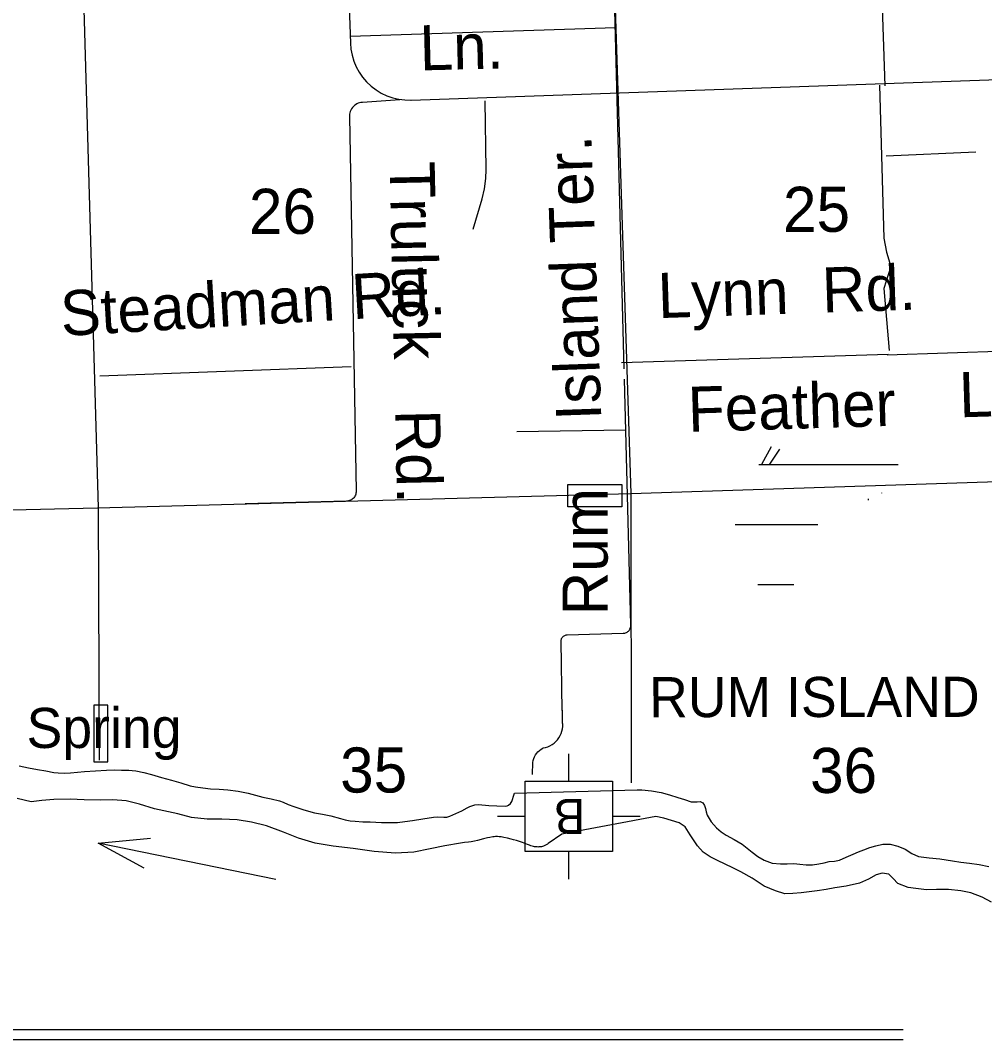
# Model space of a CAD drawing. Extents: x 2480962 to 2688785, y 277103 to 599240.
# Drawn here: x 2541098 to 2550722, y 305468 to 315634 of the extents above; entities that cross this region are included whole.
import ezdxf

# ---------------------------------------------------------------- set-up
doc = ezdxf.new("R2010")
doc.units = 0
for name, color, linetype in [('County Routes Highway Center Lines', 7, 'Continuous'), ('Culture', 7, 'Continuous'), ('Geographic Features Text', 7, 'Continuous'), ('Lakes and Ponds', 7, 'Continuous'), ('Level 31', 7, 'Continuous'), ('Level 42', 7, 'Continuous'), ('Local Roads Improved', 7, 'Continuous'), ('Local Roads Paved', 7, 'Continuous'), ('Local Roads Related Text', 7, 'Continuous'), ('Local Roads Unimproved', 7, 'Continuous'), ('Map Border', 7, 'Continuous'), ('Narrow River Creek and Branch and Slough', 7, 'Continuous'), ('Section Lines', 7, 'Continuous'), ('Section Numbers', 7, 'Continuous'), ('Swamps', 7, 'Continuous'), ('Uninventoried Roads and Features', 7, 'Continuous'), ('Wide Rivers and Canals Text', 7, 'Continuous')]:
    doc.layers.add(name, color=color, linetype=linetype)

msp = doc.modelspace()

# ---------------------------------------------------------------- linework, layer by layer
at = {"layer": 'County Routes Highway Center Lines'}
for p, q in [((2544342.359, 316993.033), (2544391.551, 315408.247)), ((2544998.548, 314840.001), (2552909.571, 315116.251))]:
    msp.add_line(p, q, dxfattribs=at)
msp.add_lwpolyline([(2544391.551, 315408.247), (2544396.667, 315347.037), (2544408.154, 315286.697), (2544425.884, 315227.89), (2544449.665, 315171.256), (2544479.234, 315117.42), (2544514.269, 315066.969), (2544554.386, 315020.457), (2544599.145, 314978.394), (2544648.056, 314941.239), (2544700.582, 314909.401), (2544756.148, 314883.228), (2544814.147, 314863.006), (2544873.941, 314848.957), (2544934.876, 314841.237), (2544996.284, 314839.927), (2544998.548, 314840.001)], dxfattribs=at)
at = {"layer": 'Culture'}
for p, q in [((2546572.296, 308044.93), (2546572.296, 308319.931)), ((2546135.782, 307694.259), (2545860.798, 307694.259)), ((2547283.811, 307694.259), (2547008.811, 307694.259)), ((2546572.296, 307068.589), (2546572.296, 307343.589))]:
    msp.add_line(p, q, dxfattribs=at)
msp.add_lwpolyline([(2547008.811, 307343.589), (2546135.782, 307343.589), (2546135.782, 308044.93), (2547008.811, 308044.93)], close=True, dxfattribs=at)
at = {"layer": 'Lakes and Ponds'}
for points in [[(2541087.994, 308198.741), (2541179.105, 308179.223), (2541270.627, 308162.405), (2541351.7, 308147.469), (2541433.153, 308133.89), (2541474.611, 308129.151), (2541537.073, 308126.845), (2541599.457, 308129.435), (2541669.511, 308135.079), (2541739.57, 308140.754), (2541848.634, 308149.164), (2541957.76, 308156.805), (2542032.85, 308157.981), (2542108.002, 308156.205), (2542179.247, 308155.698), (2542214.818, 308153.973), (2542250.29, 308149.525), (2542329.152, 308131.895), (2542406.903, 308110.944), (2542507.381, 308084.017), (2542607.734, 308056.757), (2542700.953, 308028.35), (2542794.563, 308000.437), (2542844.667, 307989.345), (2542920.692, 307978.182), (2542997.169, 307970.294), (2543083.381, 307965.397), (2543169.539, 307959.89), (2543271.38, 307946.02), (2543372.182, 307925.741), (2543444.584, 307906.565), (2543516.777, 307887.048), (2543600.172, 307868.202), (2543683.405, 307848.559), (2543719.708, 307836.237), (2543772.631, 307813.235), (2543826.169, 307791.829), (2543928.944, 307759.376), (2544033.066, 307731.693), (2544114.334, 307715.157), (2544195.632, 307699.173), (2544292.557, 307673.245), (2544341.083, 307660.39), (2544390.397, 307650.936), (2544440.392, 307645.526), (2544515.566, 307641.399), (2544590.827, 307638.792), (2544701.043, 307634.205), (2544811.231, 307632.84), (2544861.392, 307635.197), (2544936.444, 307642.84), (2545011.355, 307652.728), (2545116.486, 307669.393), (2545221.363, 307686.723), (2545262.143, 307688.601), (2545324.049, 307686.161), (2545354.324, 307688.314), (2545383.527, 307696.246), (2545443.86, 307723.186), (2545503.191, 307751.421), (2545557.774, 307779.392), (2545585.505, 307792.912), (2545614.862, 307804.52), (2545634.443, 307809.561), (2545668.954, 307812.377), (2545773.115, 307803.995), (2545854.289, 307800.186), (2545935.433, 307797.502), (2545955.549, 307801.025), (2545969.924, 307807.601), (2545988.932, 307822.578), (2546003.113, 307842.181), (2546011.586, 307863.111), (2546019.451, 307895.089), (2546028.351, 307926.508), (2547255.367, 307960.938)], [(2547255.367, 307960.938), (2547302.051, 307958.419), (2547397.746, 307948.75), (2547492.6, 307932.166), (2547577.444, 307909.306), (2547661.327, 307883.687), (2547727.72, 307862.471), (2547793.942, 307840.877), (2547852.172, 307841.464), (2547881.342, 307841.681), (2547908.226, 307829.931), (2547925.766, 307803.819), (2547934.798, 307774.117), (2547943.353, 307739.921), (2547953.474, 307706.218), (2547993.374, 307638.858), (2548046.811, 307580.952), (2548093.926, 307542.128), (2548143.66, 307507.775), (2548222.941, 307464.381), (2548300.75, 307419.143), (2548351.507, 307379.075), (2548401.681, 307337.996), (2548458.855, 307295.398), (2548520.638, 307257.017), (2548600.41, 307229.399), (2548683.241, 307220.494), (2548750.395, 307222.262), (2548817.42, 307223.748), (2548878.578, 307216.865), (2548939.735, 307210.875), (2549003.819, 307212.31), (2549067.85, 307220.079), (2549120.013, 307231.365), (2549171.794, 307243.073), (2549222.15, 307248.831), (2549271.81, 307258.022), (2549341.162, 307287.65), (2549409.442, 307319.372), (2549462.195, 307341.106), (2549515.199, 307362.405), (2549574.593, 307383.273), (2549635.015, 307401.565), (2549706.866, 307417.745), (2549779.077, 307418.927), (2549855.457, 307398.329), (2549929.815, 307366.275), (2549994.17, 307325.997), (2550060.714, 307293.416), (2550166.861, 307281.037), (2550273.257, 307271.374), (2550336.42, 307260.729), (2550399.655, 307250.53), (2550485.858, 307239.149), (2550572.139, 307228.113), (2550667.749, 307213.182), (2550762.764, 307193.854)], [(2545490.237, 307428.95), (2545336.256, 307401.484), (2545188.322, 307370.071), (2545026.367, 307338.527), (2544842.17, 307328.799), (2544627.699, 307342.814), (2544421.089, 307372.92), (2544220.524, 307399.079), (2544041.973, 307427.445), (2543875.25, 307475.943), (2543724.436, 307536.603), (2543555.576, 307599.097), (2543404.972, 307637.734), (2543262.533, 307660.431), (2543108.227, 307667), (2542961.992, 307667.637), (2542805.607, 307682.195), (2542671.046, 307718.98), (2542436.183, 307770.846), (2542287.506, 307817.511), (2542153.002, 307848.29), (2542020.691, 307859.069), (2541896.507, 307857.909), (2541736.231, 307860.418), (2541593.962, 307865.096), (2541433.744, 307861.599), (2541311.638, 307852.45), (2541205.577, 307841.449), (2541065.063, 307872.173)], [(2550790.66, 306839.145), (2550696.025, 306890.319), (2550583.438, 306933.316), (2550485.102, 306952.419), (2550362.787, 306965.293), (2550242.61, 306964.171), (2550140.477, 306961.216), (2550036.188, 306974.257), (2549957.959, 306985.541), (2549855.406, 307026.629), (2549808.88, 307074.247), (2549766.398, 307117.899), (2549700.185, 307129.293), (2549638.265, 307110.696), (2549562.534, 307069.945), (2549472.801, 307027.062), (2549340.871, 306997.8), (2549226.835, 306982.721), (2549138.933, 306966.509), (2549050.86, 306951.045), (2548970.893, 306941.546), (2548890.775, 306933.534), (2548808.633, 306924.118), (2548726.626, 306921.991), (2548634.185, 306953.163), (2548521.56, 307000.164), (2548400.638, 307077.12), (2548289.845, 307142.158), (2548210.502, 307180.782), (2548130.867, 307218.759), (2548057.265, 307254.743), (2547983.945, 307291.469), (2547913.421, 307339.072), (2547856.689, 307402.402), (2547783.534, 307511.839), (2547732.715, 307589.45), (2547672.39, 307631.706), (2547597.887, 307654.264), (2547519.194, 307678.305), (2547439.252, 307694.828), (2546501.602, 307517.711)], [(2546501.602, 307517.711), (2546366.489, 307425.836), (2546358.076, 307418.207), (2546351.024, 307413.733), (2546344.728, 307410.093), (2546333.444, 307404.364), (2546324.776, 307400.623), (2546318.168, 307398.142), (2546308.098, 307394.958), (2546297.854, 307392.44), (2546291.464, 307391.243), (2546285.408, 307390.372), (2546273.917, 307389.368), (2546263.76, 307389.13), (2546254.828, 307389.386), (2546247.003, 307389.948), (2546240.164, 307390.687), (2546228.255, 307392.503), (2546219.407, 307394.276), (2546206.339, 307397.545), (2546193.604, 307401.478), (2546180.708, 307406.061), (2546158.365, 307414.786), (2546124.969, 307428.34), (2546108.128, 307434.752), (2546091.072, 307440.564), (2546049.821, 307453.213), (2546018.762, 307462.148), (2545995.363, 307468.472), (2545960.042, 307477.253), (2545924.386, 307485.059), (2545910.484, 307487.627), (2545898.226, 307489.472), (2545887.449, 307490.759), (2545877.994, 307491.623), (2545861.431, 307492.517), (2545849.024, 307492.647), (2545839.745, 307492.424), (2545825.895, 307491.555), (2545812.162, 307490.018), (2545785.297, 307485.521), (2545761.91, 307480.519), (2545721.138, 307470.262), (2545659.99, 307454.218), (2545629.247, 307447.297), (2545613.797, 307444.395), (2545598.283, 307441.971), (2545571.31, 307438.664), (2545530.7, 307434.34), (2545510.427, 307431.907), (2545490.237, 307428.95)]]:
    msp.add_lwpolyline(points, dxfattribs=at)
at = {"layer": 'Level 31'}
for points in [[(2546562.245, 311006.591), (2547100.323, 311006.591), (2547100.323, 310781.201), (2546562.245, 310781.201)], [(2541832.166, 308239.304), (2541969.814, 308239.304), (2541969.814, 308802.779), (2541832.166, 308802.779)]]:
    msp.add_lwpolyline(points, close=True, dxfattribs=at)
at = {"layer": 'Local Roads Improved'}
for p, q in [((2549439.296, 323771.089), (2549726.412, 314980.892)), ((2547125.398, 312159.684), (2547022.823, 316093.408)), ((2547037.334, 315559.235), (2544390.809, 315472.902)), ((2544886.988, 314840.489), (2544512.444, 314816.365)), ((2545747.216, 314147.844), (2545738.317, 314832.722)), ((2544381.955, 314674.66), (2544449.308, 310939.034)), ((2545616.611, 313551.34), (2545706.336, 313853.308)), ((2547099.001, 312221.626), (2549758.979, 312304.298)), ((2544399.82, 312180.213), (2541890.732, 312084.527)), ((2547192.04, 309604.024), (2547128.109, 312055.726)), ((2547136.324, 311547.245), (2546052.898, 311529.271)), ((2544353.719, 310839.074), (2543342.191, 310812.105)), ((2546556.624, 309506.055), (2547113.428, 309521.121)), ((2546504.69, 308750.035), (2546494.957, 309441.797))]:
    msp.add_line(p, q, dxfattribs=at)
for points in [[(2549671.14, 314988.663), (2549715.265, 313461.942), (2549741.739, 313320.742), (2549785.864, 313179.542), (2549715.265, 312958.918), (2549768.214, 312341.169)], [(2544512.444, 314816.365), (2544497.944, 314814.665), (2544483.701, 314811.459), (2544469.871, 314806.782), (2544456.606, 314800.685), (2544444.051, 314793.234), (2544432.343, 314784.512), (2544421.611, 314774.614), (2544411.973, 314763.649), (2544403.534, 314751.736), (2544396.386, 314739.006), (2544390.608, 314725.599), (2544386.262, 314711.66), (2544383.398, 314697.345), (2544382.046, 314682.809), (2544381.955, 314674.66)], [(2545706.336, 313853.308), (2545730.587, 313953.944), (2545744.185, 314056.563), (2545747.216, 314147.844)], [(2544449.308, 310939.034), (2544448.955, 310928.759), (2544447.53, 310918.577), (2544445.048, 310908.599), (2544441.539, 310898.936), (2544437.037, 310889.693), (2544431.594, 310880.971), (2544425.268, 310872.865), (2544418.131, 310865.465), (2544410.259, 310858.853), (2544401.739, 310853.098), (2544392.664, 310848.266), (2544383.133, 310844.41), (2544373.252, 310841.569), (2544363.128, 310839.778), (2544353.719, 310839.074)], [(2547113.428, 309521.121), (2547121.862, 309521.792), (2547130.179, 309523.341), (2547138.288, 309525.751), (2547146.101, 309528.995), (2547153.533, 309533.039), (2547160.501, 309537.837), (2547166.929, 309543.336), (2547172.748, 309549.479), (2547177.892, 309556.195), (2547182.306, 309563.412), (2547185.942, 309571.051), (2547188.758, 309579.028), (2547190.726, 309587.257), (2547191.823, 309595.646), (2547192.04, 309604.024)], [(2546494.957, 309441.797), (2546495.211, 309448.427), (2546496.156, 309454.994), (2546497.783, 309461.428), (2546500.074, 309467.655), (2546503.002, 309473.608), (2546506.538, 309479.223), (2546510.64, 309484.437), (2546515.265, 309489.195), (2546520.362, 309493.443), (2546525.876, 309497.134), (2546531.744, 309500.229), (2546537.904, 309502.693), (2546544.288, 309504.501), (2546550.826, 309505.631), (2546556.624, 309506.055)]]:
    msp.add_lwpolyline(points, dxfattribs=at)
at = {"layer": 'Local Roads Paved'}
for p, q in [((2546510.454, 308621.991), (2546510.376, 308753.972)), ((2546210.241, 308113.443), (2546213.855, 308232.862))]:
    msp.add_line(p, q, dxfattribs=at)
for points in [[(2546315.107, 308377.615), (2546338.769, 308382.519), (2546361.789, 308389.869), (2546383.915, 308399.586), (2546404.904, 308411.561), (2546424.526, 308425.665), (2546442.567, 308441.743), (2546458.827, 308459.619), (2546473.131, 308479.095), (2546485.32, 308499.961), (2546495.262, 308521.987), (2546502.846, 308544.931), (2546507.992, 308568.542), (2546510.64, 308592.561), (2546510.764, 308616.727), (2546510.454, 308621.991)], [(2546213.855, 308232.862), (2546217.447, 308252.491), (2546223.072, 308271.638), (2546230.668, 308290.09), (2546240.151, 308307.649), (2546251.416, 308324.12), (2546264.342, 308339.323), (2546278.787, 308353.092), (2546294.591, 308365.275), (2546311.582, 308375.739), (2546315.107, 308377.615)]]:
    msp.add_lwpolyline(points, dxfattribs=at)
at = {"layer": 'Local Roads Unimproved'}
for p, q in [((2549738.036, 314284.504), (2550633.281, 314321.51)), ((2549747.578, 312297.162), (2551650.657, 312360.952))]:
    msp.add_line(p, q, dxfattribs=at)
at = {"layer": 'Map Border'}
for p, q in [((2498532.808, 305568.157), (2549907.342, 305569.619)), ((2498432.808, 305468.152), (2549907.37, 305469.617))]:
    msp.add_line(p, q, dxfattribs=at)
at = {"layer": 'Narrow River Creek and Branch and Slough'}
for points in [[(2541087.994, 308198.741), (2541179.105, 308179.223), (2541270.627, 308162.405), (2541351.7, 308147.469), (2541433.153, 308133.89), (2541474.611, 308129.151), (2541537.073, 308126.845), (2541599.457, 308129.435), (2541669.511, 308135.079), (2541739.57, 308140.754), (2541848.634, 308149.164), (2541957.76, 308156.805), (2542032.85, 308157.981), (2542108.002, 308156.205), (2542179.247, 308155.698), (2542214.818, 308153.973), (2542250.29, 308149.525), (2542329.152, 308131.895), (2542406.903, 308110.944), (2542507.381, 308084.017), (2542607.734, 308056.757), (2542700.953, 308028.35), (2542794.563, 308000.437), (2542844.667, 307989.345), (2542920.692, 307978.182), (2542997.169, 307970.294), (2543083.381, 307965.397), (2543169.539, 307959.89), (2543271.38, 307946.02), (2543372.182, 307925.741), (2543444.584, 307906.565), (2543516.777, 307887.048), (2543600.172, 307868.202), (2543683.405, 307848.559), (2543719.708, 307836.237), (2543772.631, 307813.235), (2543826.169, 307791.829), (2543928.944, 307759.376), (2544033.066, 307731.693), (2544114.334, 307715.157), (2544195.632, 307699.173), (2544292.557, 307673.245), (2544341.083, 307660.39), (2544390.397, 307650.936), (2544440.392, 307645.526), (2544515.566, 307641.399), (2544590.827, 307638.792), (2544701.043, 307634.205), (2544811.231, 307632.84), (2544861.392, 307635.197), (2544936.444, 307642.84), (2545011.355, 307652.728), (2545116.486, 307669.393), (2545221.363, 307686.723), (2545262.143, 307688.601), (2545324.049, 307686.161), (2545354.324, 307688.314), (2545383.527, 307696.246), (2545443.86, 307723.186), (2545503.191, 307751.421), (2545557.774, 307779.392), (2545585.505, 307792.912), (2545614.862, 307804.52), (2545634.443, 307809.561), (2545668.954, 307812.377), (2545773.115, 307803.995), (2545854.289, 307800.186), (2545935.433, 307797.502), (2545955.549, 307801.025), (2545969.924, 307807.601), (2545988.932, 307822.578), (2546003.113, 307842.181), (2546011.586, 307863.111), (2546019.451, 307895.089), (2546028.351, 307926.508), (2547255.367, 307960.938)], [(2547255.367, 307960.938), (2547302.051, 307958.419), (2547397.746, 307948.75), (2547492.6, 307932.166), (2547577.444, 307909.306), (2547661.327, 307883.687), (2547727.72, 307862.471), (2547793.942, 307840.877), (2547852.172, 307841.464), (2547881.342, 307841.681), (2547908.226, 307829.931), (2547925.766, 307803.819), (2547934.798, 307774.117), (2547943.353, 307739.921), (2547953.474, 307706.218), (2547993.374, 307638.858), (2548046.811, 307580.952), (2548093.926, 307542.128), (2548143.66, 307507.775), (2548222.941, 307464.381), (2548300.75, 307419.143), (2548351.507, 307379.075), (2548401.681, 307337.996), (2548458.855, 307295.398), (2548520.638, 307257.017), (2548600.41, 307229.399), (2548683.241, 307220.494), (2548750.395, 307222.262), (2548817.42, 307223.748), (2548878.578, 307216.865), (2548939.735, 307210.875), (2549003.819, 307212.31), (2549067.85, 307220.079), (2549120.013, 307231.365), (2549171.794, 307243.073), (2549222.15, 307248.831), (2549271.81, 307258.022), (2549341.162, 307287.65), (2549409.442, 307319.372), (2549462.195, 307341.106), (2549515.199, 307362.405), (2549574.593, 307383.273), (2549635.015, 307401.565), (2549706.866, 307417.745), (2549779.077, 307418.927), (2549855.457, 307398.329), (2549929.815, 307366.275), (2549994.17, 307325.997), (2550060.714, 307293.416), (2550166.861, 307281.037), (2550273.257, 307271.374), (2550336.42, 307260.729), (2550399.655, 307250.53), (2550485.858, 307239.149), (2550572.139, 307228.113), (2550667.749, 307213.182), (2550762.764, 307193.854)], [(2545490.237, 307428.95), (2545336.256, 307401.484), (2545188.322, 307370.071), (2545026.367, 307338.527), (2544842.17, 307328.799), (2544627.699, 307342.814), (2544421.089, 307372.92), (2544220.524, 307399.079), (2544041.973, 307427.445), (2543875.25, 307475.943), (2543724.436, 307536.603), (2543555.576, 307599.097), (2543404.972, 307637.734), (2543262.533, 307660.431), (2543108.227, 307667), (2542961.992, 307667.637), (2542805.607, 307682.195), (2542671.046, 307718.98), (2542436.183, 307770.846), (2542287.506, 307817.511), (2542153.002, 307848.29), (2542020.691, 307859.069), (2541896.507, 307857.909), (2541736.231, 307860.418), (2541593.962, 307865.096), (2541433.744, 307861.599), (2541311.638, 307852.45), (2541205.577, 307841.449), (2541065.063, 307872.173)], [(2546501.602, 307517.711), (2546366.489, 307425.836), (2546358.076, 307418.207), (2546351.024, 307413.733), (2546344.728, 307410.093), (2546333.444, 307404.364), (2546324.776, 307400.623), (2546318.168, 307398.142), (2546308.098, 307394.958), (2546297.854, 307392.44), (2546291.464, 307391.243), (2546285.408, 307390.372), (2546273.917, 307389.368), (2546263.76, 307389.13), (2546254.828, 307389.386), (2546247.003, 307389.948), (2546240.164, 307390.687), (2546228.255, 307392.503), (2546219.407, 307394.276), (2546206.339, 307397.545), (2546193.604, 307401.478), (2546180.708, 307406.061), (2546158.365, 307414.786), (2546124.969, 307428.34), (2546108.128, 307434.752), (2546091.072, 307440.564), (2546049.821, 307453.213), (2546018.762, 307462.148), (2545995.363, 307468.472), (2545960.042, 307477.253), (2545924.386, 307485.059), (2545910.484, 307487.627), (2545898.226, 307489.472), (2545887.449, 307490.759), (2545877.994, 307491.623), (2545861.431, 307492.517), (2545849.024, 307492.647), (2545839.745, 307492.424), (2545825.895, 307491.555), (2545812.162, 307490.018), (2545785.297, 307485.521), (2545761.91, 307480.519), (2545721.138, 307470.262), (2545659.99, 307454.218), (2545629.247, 307447.297), (2545613.797, 307444.395), (2545598.283, 307441.971), (2545571.31, 307438.664), (2545530.7, 307434.34), (2545510.427, 307431.907), (2545490.237, 307428.95)]]:
    msp.add_lwpolyline(points, dxfattribs=at)
at = {"layer": 'Section Lines'}
for p, q in [((2547019.105, 316208.725), (2547191.757, 310914.793)), ((2541876.787, 310773.033), (2541726.191, 316065.243)), ((2547191.757, 310914.793), (2552440.37, 311087.73)), ((2541868.744, 310772.819), (2547191.757, 310914.74)), ((2547191.757, 310914.74), (2547192.806, 308029.376)), ((2537242.679, 310662.19), (2541868.744, 310772.819)), ((2541886.673, 308255.59), (2541876.787, 310773.033))]:
    msp.add_line(p, q, dxfattribs=at)
at = {"layer": 'Swamps'}
msp.add_line((2548674.725, 311355.742), (2548575.407, 311206.757), dxfattribs=at)
for points in [[(2548590.148, 311379.905), (2548496.143, 311205.313)], [(2548468.129, 311205.912), (2549857.568, 311205.95)], [(2549696.12, 310918.345), (2549696.321, 310922.047)], [(2549563.732, 310849.94), (2549561.829, 310860.4)], [(2548233.647, 310605.895), (2549057.574, 310605.918)], [(2548457.581, 310005.891), (2548817.241, 310005.9)]]:
    msp.add_lwpolyline(points, dxfattribs=at)
at = {"layer": 'Wide Rivers and Canals Text'}
msp.add_line((2543649.466, 307064.486), (2541874.61, 307427.598), dxfattribs=at)
msp.add_lwpolyline([(2542334.599, 307176.853), (2541874.61, 307427.598), (2542396.116, 307477.542)], dxfattribs=at)

# ---------------------------------------------------------------- texts
at = {"layer": 'Culture'}
msp.add_text('B', height=350, rotation=180, dxfattribs=at).set_placement((2546735.899, 307869.26))
at = {"layer": 'Geographic Features Text'}
msp.add_text('RUM ISLAND', height=400, rotation=0.0671222, dxfattribs=at).set_placement((2547373.508, 308683.713))
at = {"layer": 'Level 42'}
msp.add_text('Spring', height=400, dxfattribs=at).set_placement((2541160.363, 308377.042))
at = {"layer": 'Local Roads Related Text'}
for s, rotation, p in [('Island Ter.', 92.0428917, (2546897.344, 311651.698)), ('Ln.', 1.7195056, (2550472.747, 311674.502)), ('Feather', 1.7195056, (2547766.07, 311528.93)), ('Rum', 90.0009861, (2546959.51, 309699.605))]:
    msp.add_text(s, height=450, rotation=rotation, dxfattribs=at).set_placement(p)
at = {"layer": 'Section Numbers'}
for s, rotation, p in [('26', 0.0671361, (2543379.989, 313504.284)), ('25', 0.0671361, (2548709.835, 313524.56)), ('35', 0.0671222, (2544289.707, 307932.015)), ('36', 0.0671222, (2548979.796, 307927.732))]:
    msp.add_text(s, height=450, rotation=rotation, dxfattribs=at).set_placement(p)
at = {"layer": 'Uninventoried Roads and Features'}
for s, rotation, p in [('Ln.', 1.4336833, (2545087.929, 315134.59)), ('Truluck   Rd.', 271.2740056, (2544782.805, 314221.623)), ('Lynn  Rd.', 1.9107417, (2547466.773, 312663.991)), ('Steadman Rd.', 3.3098056, (2541511.212, 312485.094))]:
    msp.add_text(s, height=450, rotation=rotation, dxfattribs=at).set_placement(p)

doc.saveas('drawing.dxf')
